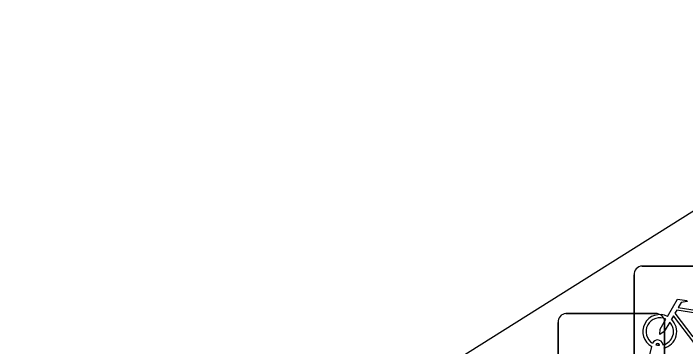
# Model space of a CAD drawing. Extents: x 159280 to 160375, y 384531 to 385872.
# Drawn here: x 160157.75 to 160164.05, y 384948.21 to 384951.33 of the extents above; entities that cross this region are included whole.
import ezdxf

# ---------------------------------------------------------------- set-up
doc = ezdxf.new("R2010")
doc.units = 0
doc.layers.add('IMGEO_Fietsenrek', color=7, linetype='Continuous')
doc.layers.add('IMGEO_Pand', color=7, linetype='Continuous')

msp = doc.modelspace()

# ---------------------------------------------------------------- linework, layer by layer
at = {"layer": 'IMGEO_Fietsenrek'}
for p, q in [((160163.6419, 384948.9605), (160164.4828, 384948.9605)), ((160164.4828, 384948.9605), (160163.6419, 384948.9605)), ((160163.5675, 384948.0359), (160163.5675, 384948.8768)), ((160163.5675, 384948.8768), (160163.5675, 384948.0359)), ((160162.9279, 384948.5145), (160163.7688, 384948.5145)), ((160163.7688, 384948.5145), (160162.9279, 384948.5145)), ((160162.8535, 384947.5899), (160162.8535, 384948.4308)), ((160162.8535, 384948.4308), (160162.8535, 384947.5899)), ((160163.8525, 384948.4401), (160163.8525, 384947.5992)), ((160163.8525, 384947.5992), (160163.8525, 384948.4401)), ((160163.6945, 384948.0453), (160163.7328, 384948.2053)), ((160163.8049, 384948.2169), (160163.8039, 384948.2212)), ((160163.8356, 384948.2284), (160163.8374, 384948.2205))]:
    msp.add_line(p, q, dxfattribs=at)
for points in [[(160163.8801, 384948.4872), (160163.9748, 384948.6507), (160164.061, 384948.6369), (160164.0627, 384948.6282), (160164.0066, 384948.6173), (160163.9804, 384948.572), (160164.2356, 384948.5312)], [(160164.1758, 384948.2425), (160164.1261, 384948.2426), (160163.9354, 384948.4943), (160163.9164, 384948.4615)], [(160164.2227, 384948.506), (160163.9659, 384948.547), (160163.9492, 384948.5182), (160164.1162, 384948.2979), (160164.2227, 384948.506)], [(160163.9008, 384948.4347), (160163.8492, 384948.3455), (160163.8093, 384948.3195), (160163.8105, 384948.367), (160163.865, 384948.4612)]]:
    msp.add_lwpolyline(points, dxfattribs=at)
for centre, radius, start, end in [((160163.6452, 384948.8826), 0.0779, 92.4484, 184.28452), ((160163.6452, 384948.8826), 0.0779, 92.4484, 184.28452), ((160162.9312, 384948.4366), 0.0779, 92.4484, 184.28452), ((160162.9312, 384948.4366), 0.0779, 92.4484, 184.28452), ((160163.8071, 384948.3459), 0.159, 62.67661, 242.13685), ((160163.7746, 384948.4368), 0.0779, 2.4484, 94.28452), ((160163.7746, 384948.4368), 0.0779, 2.4484, 94.28452), ((160163.8071, 384948.3459), 0.129, 63.31916, 238.90302), ((160163.8071, 384948.3459), 0.129, 283.60429, 43.43025), ((160163.8071, 384948.3459), 0.159, 283.5766, 46.60424), ((160163.7869, 384948.2173), 0.0499, 12.8025, 158.69338), ((160163.7869, 384948.2173), 0.0174, 12.8025, 163.45023), ((160163.8071, 384948.3459), 0.129, 253.41502, 269.02044)]:
    msp.add_arc(centre, radius, start, end, dxfattribs=at)
at = {"layer": 'IMGEO_Pand'}
msp.add_lwpolyline([(160175.252, 384956.483), (160157.383, 384945.236)], dxfattribs=at)

doc.saveas('drawing.dxf')
